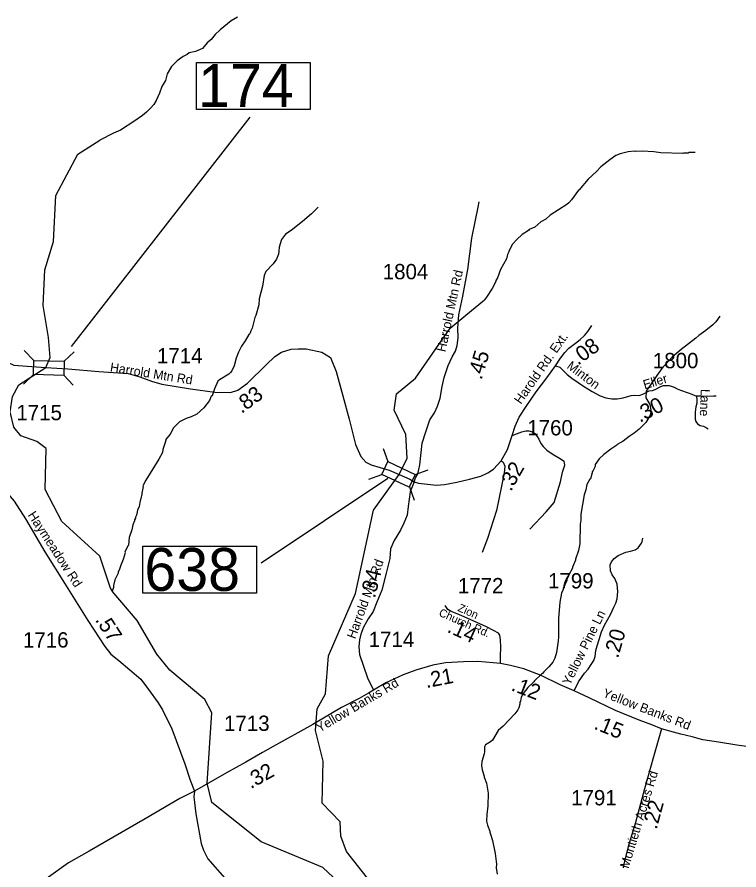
# Model space of a CAD drawing. Extents: x 1248224 to 1454986, y 825081 to 985870.
# Drawn here: x 1365579 to 1371473, y 921416 to 928377 of the extents above; entities that cross this region are included whole.
import ezdxf

# ---------------------------------------------------------------- set-up
doc = ezdxf.new("R2010")
doc.units = 0
for name, color, linetype in [('Exist Hydrographic Creek Single Shore', 7, 'Continuous'), ('Exist Hydrographic Misc Water Feature', 7, 'Continuous'), ('Exist Road Non-System Type 51', 7, 'Continuous'), ('Exist Road Secondary Mileage Hundredths English Label', 7, 'Continuous'), ('Exist Road Secondary Structure Standard Bridge CELL', 7, 'Continuous'), ('Exist Road Secondary Structure Standard Bridge Number Label', 7, 'Continuous'), ('Exist Road Secondary Type 41 Attributed', 7, 'Continuous'), ('Exist Road Secondary Type 51 Attributed', 7, 'Continuous'), ('Exist Road Secondary Type 51 Label', 7, 'Continuous'), ('Exist Road Secondary Type 51 Number Label', 7, 'Continuous')]:
    doc.layers.add(name, color=color, linetype=linetype)

msp = doc.modelspace()

# ---------------------------------------------------------------- linework, layer by layer
at = {"layer": 'Exist Hydrographic Creek Single Shore'}
for points in [[(1365813.7, 925516.9), (1365849.7, 925599.2), (1365835.9, 925762.7), (1365791.8, 926022.9), (1365806.9, 926314.8), (1365877.9, 926546.5), (1365894.9, 926920.4), (1366076.9, 927258.1), (1366254.9, 927372.8)], [(1368698.9, 924643), (1368762.8, 924777), (1368752, 924971.4), (1368658, 925167.6), (1368678, 925301.7), (1368831, 925430), (1369114.3, 925837.7), (1369242.6, 925944.5), (1369396.2, 926070.5)], [(1368288, 921238.7), (1368076, 921436.7), (1367572, 921647.1), (1367170, 921967.1), (1367132, 922125.4), (1367169, 922699.1), (1367113, 922808.6), (1366826.9, 923047.5), (1366720.9, 923177.7), (1366560.9, 923453.3), (1366356.4, 923692.8), (1366341, 923717.1), (1366255, 923978.2), (1365944.9, 924260.2), (1365808.9, 924522.3), (1365815.9, 924857), (1365741.9, 924914.3), (1365609.9, 924959.7), (1365552.9, 925029.7), (1365521.9, 925155.1), (1365541.9, 925279.5), (1365593.9, 925376.9), (1365813.7, 925516.9)], [(1368578, 921141), (1368530, 921233.9), (1368270, 921567.4), (1368223, 921693.1), (1368217, 921808.2), (1368070, 921962), (1368078, 922303.4), (1368017, 922554.1), (1368029, 922731.2), (1368098, 922854.4), (1368122, 923162.6), (1368342, 923673.6), (1368490, 924353.5), (1368698.9, 924643)]]:
    msp.add_lwpolyline(points, dxfattribs=at)
at = {"layer": 'Exist Hydrographic Misc Water Feature'}
for points in [[(1367378.7, 928377.1), (1367328.1, 928346.3), (1367238.5, 928272.4), (1367197.3, 928233.5), (1367164.9, 928193.6), (1367130.2, 928166.8), (1367093.1, 928119.6), (1367036.6, 928096.9), (1366984.4, 928086.1), (1366968.1, 928072.4), (1366935.7, 928055.2), (1366887, 928020.2), (1366839.9, 927973.3), (1366804.7, 927914.1), (1366791.4, 927858.5), (1366762.4, 927811.1), (1366741.2, 927755.6), (1366713.9, 927696.2), (1366695.3, 927664.6), (1366668.5, 927633.2), (1366635.9, 927601.9), (1366603.3, 927574.7), (1366540.3, 927530.2), (1366422.7, 927454.8), (1366366.3, 927430.5), (1366254.9, 927372.8)], [(1371114.7, 927271.4), (1371066.7, 927270.5), (1371058.6, 927266.7), (1371018.6, 927267.6), (1371010.5, 927263.8), (1370834.6, 927267.7), (1370778.8, 927276.9), (1370682.5, 927283.5), (1370626.8, 927280.4), (1370620.2, 927282.4), (1370568.1, 927277), (1370502.5, 927261.1), (1370468.1, 927246), (1370419.4, 927213.1), (1370346.1, 927154.7), (1370309.3, 927115.6), (1370242, 927053.1), (1370168, 926966.8), (1370162.5, 926963.9), (1370106.2, 926884.2), (1370083.8, 926860.7), (1370067.5, 926847), (1369931.5, 926760.1), (1369896.6, 926728.5), (1369854.4, 926705.9), (1369805.4, 926662.9), (1369761, 926643.9), (1369754.9, 926636), (1369704.1, 926601.2), (1369659.2, 926562.2), (1369624.3, 926523.1), (1369593.2, 926467.8), (1369593, 926459.8), (1369582.6, 926440), (1369575.8, 926404.1), (1369524.8, 926315.8), (1369500.4, 926249.8), (1369487.9, 926226.1), (1369487.8, 926218.1), (1369458.6, 926162.8), (1369413, 926091.8), (1369396.2, 926070.5)], [(1368037, 926826.6), (1367981.8, 926771.9), (1367908.5, 926709.5), (1367816.8, 926635.6), (1367772.2, 926604.7), (1367739.2, 926561.4), (1367717.9, 926497.8), (1367717.2, 926465.8), (1367712.6, 926442), (1367697.8, 926402.4), (1367668.9, 926363), (1367611.6, 926300.3), (1367596.9, 926268.6), (1367581.8, 926179.9), (1367555.4, 926077.6), (1367553.6, 926029.6), (1367529.7, 925942.1), (1367521.4, 925926.4), (1367499.5, 925838.9), (1367487, 925815.2), (1367482.7, 925799.2), (1367476.4, 925789.4), (1367470.4, 925787.5), (1367442.6, 925735.6), (1367411.3, 925690.5), (1367387.6, 925642.3), (1367368.2, 925593.9), (1367352.8, 925530.2), (1367332, 925490.7), (1367321.6, 925474.9), (1367307.3, 925461.3), (1367232.3, 925417), (1367218.1, 925405.3), (1367190.4, 925342.3), (1367171.5, 925286.4), (1367165.4, 925282.5), (1367150.6, 925246.8), (1367103.3, 925187.9), (1367048.3, 925137.1), (1366999.8, 925114.2), (1366959.5, 925101.1), (1366906.8, 925072.3), (1366857.4, 925025.9), (1366828.7, 924974.1), (1366791.7, 924926.9), (1366792.9, 924922.2), (1366769.9, 924847.5), (1366765.4, 924823.6), (1366736.2, 924768.2), (1366629.9, 924597.9), (1366607.5, 924551.2), (1366609, 924545.5), (1366598.2, 924491.4), (1366599.3, 924484), (1366580.6, 924415.7), (1366575.8, 924383.8), (1366563.1, 924352.2), (1366554.3, 924312.4), (1366545.9, 924296.6), (1366545.8, 924288.6), (1366537.4, 924272.8), (1366537.3, 924264.8), (1366524.6, 924233), (1366515.7, 924193.3), (1366494.3, 924129.8), (1366488.9, 924065.9), (1366483.8, 924060.6), (1366459.7, 924010.6), (1366460.9, 924003.2), (1366446.4, 923950.9), (1366425.4, 923903.3), (1366416.7, 923871.5), (1366404.2, 923847.8), (1366404, 923839.8), (1366378.8, 923784.4), (1366365.8, 923736.7), (1366365.5, 923720.7), (1366356.4, 923692.8)], [(1371317.7, 925937.1), (1371282.6, 925889.9), (1371258.1, 925866.5), (1371203, 925819.7), (1371144.2, 925777), (1371121.6, 925755.5), (1370999.7, 925664.3), (1370928.4, 925601.9), (1370842.3, 925507.8), (1370801.1, 925452.8), (1370716.2, 925322.7), (1370711.1, 925270.8), (1370745.9, 925214.1), (1370753, 925169.9), (1370752.5, 925153.9), (1370743.9, 925122.1), (1370712.7, 925066.9), (1370657.5, 925014.1), (1370616.8, 924981), (1370576.2, 924953.9), (1370527, 924915.4), (1370478.8, 924888.2), (1370476.6, 924882.1), (1370428, 924851.3), (1370370.4, 924807.3), (1370330.2, 924771.5), (1370299.3, 924724.1), (1370298.9, 924708.2), (1370281.3, 924677.6)], [(1370281.3, 924677.6), (1370273.9, 924664.8), (1370275.1, 924657.4), (1370260.7, 924609.1), (1370255.2, 924606.3), (1370231.7, 924561.7), (1370222.8, 924518), (1370209.9, 924478.3), (1370182.4, 924318.8), (1370181.4, 924270.9), (1370176.7, 924239), (1370173.2, 924079.1), (1370163.9, 924023.4), (1370138.4, 923951.9), (1370138.3, 923943.9), (1370113.1, 923888.5), (1370112.9, 923880.5), (1370083.7, 923825.2), (1370079.4, 923809.3), (1370066.8, 923785.6), (1370066.6, 923777.6), (1370037.2, 923714.3), (1370037.1, 923706.3), (1370024.4, 923674.6), (1370010.9, 923602.9), (1369999.9, 923467.2), (1369998.7, 923319.2), (1369996, 923287.2), (1369981.9, 923191.6), (1369968.8, 923143.9), (1369952.1, 923112.2), (1369921.3, 923072.9), (1369880.5, 923033.9), (1369870.2, 923020.1), (1369860.1, 923014.3), (1369802.8, 922959.7), (1369798.6, 922951.8), (1369749.6, 922904.8), (1369710.7, 922857.7), (1369694, 922826.1), (1369689.2, 922794.2), (1369685, 922786.3), (1369684.7, 922770.3), (1369676, 922738.5), (1369667.7, 922722.7), (1369643, 922691.2), (1369546.8, 922589.4), (1369506, 922554.4), (1369460.3, 922475.4), (1369444, 922461.8), (1369403.5, 922436.7), (1369395.1, 922420.9), (1369396.2, 922380.9), (1369393.9, 922364.9), (1369374.5, 922301.3), (1369371.8, 922269.5), (1369377.1, 922233.4), (1369391.9, 922181), (1369391.7, 922173), (1369410.7, 922124.6), (1369424.9, 922044.3), (1369422.7, 921940.3), (1369413.1, 921868.6), (1369411.9, 921814.6), (1369419.2, 921780.5), (1369438.2, 921732), (1369438, 921724), (1369445.6, 921707.9), (1369460.5, 921655.5), (1369482.1, 921551.1), (1369492.3, 921462.9), (1369491.6, 921432.9), (1369498.5, 921382.8)]]:
    msp.add_lwpolyline(points, dxfattribs=at)
at = {"layer": 'Exist Road Non-System Type 51'}
for points in [[(1371122.7, 925285.1), (1371162.2, 925285.5), (1371201.6, 925283.8), (1371264, 925287.1), (1371287, 925287.1)], [(1369620, 924963.2), (1369655.5, 924974.6), (1369699.8, 924991), (1369732.7, 924999.3), (1369757.3, 924999.3), (1369786.9, 924992.7), (1369805, 924977.9), (1369824.7, 924954.9), (1369839.5, 924931.9), (1369854.2, 924897.3), (1369873.9, 924871), (1369905.2, 924843.1), (1369947.9, 924813.5), (1370008.6, 924775.7), (1370044.8, 924752.7)], [(1369530.1, 924756.6), (1369548.6, 924745.4), (1369560.5, 924712.7), (1369554.6, 924653.3), (1369492.3, 924350.4), (1369421, 924121.7), (1369376.5, 924005.9)], [(1369765.3, 924198.9), (1369898.8, 924338.5), (1369964.1, 924415.7), (1370014.6, 924585), (1370032.4, 924662.2), (1370050.2, 924718.7), (1370044.8, 924752.7)], [(1370437.6, 923823.8), (1370423.1, 923858.2), (1370422.1, 923906.2), (1370432.6, 923932), (1370453.1, 923957.6), (1370485.6, 923983), (1370548.2, 924009.8), (1370588.4, 924016.9), (1370626.7, 924030.2), (1370651, 924045.7), (1370677.8, 924083.2), (1370682.1, 924097.1), (1370688.6, 924125)]]:
    msp.add_lwpolyline(points, dxfattribs=at)
at = {"layer": 'Exist Road Secondary Structure Standard Bridge CELL'}
for p, q in [((1365637.9, 925656.6), (1365715.8, 925574.5)), ((1365963.6, 925567.5), (1366045.7, 925645.5)), ((1365630.7, 925380.8), (1365712.8, 925458.7)), ((1365960.6, 925454.4), (1366038.6, 925372.3)), ((1368567.1, 924856), (1368605.8, 924749.6)), ((1368830.2, 924644.3), (1368936.6, 924683)), ((1368450.5, 924606), (1368556.9, 924644.7)), ((1368782.4, 924541.8), (1368821, 924435.4))]:
    msp.add_line(p, q, dxfattribs=at)
for points in [[(1365715.8, 925574.5), (1365963.6, 925568.1), (1365960.6, 925452.3), (1365712.8, 925458.7)], [(1368605.8, 924749.6), (1368830.4, 924644.8), (1368781.5, 924539.9), (1368556.9, 924644.7)]]:
    msp.add_lwpolyline(points, close=True, dxfattribs=at)
at = {"layer": 'Exist Road Secondary Structure Standard Bridge Number Label'}
for p, q in [((1366023.7, 925688.2), (1367481.9, 927561.2)), ((1368605.7, 924611.6), (1367573.4, 923920.4))]:
    msp.add_line(p, q, dxfattribs=at)
for points in [[(1367044.2, 928007.5), (1367973.2, 928007.5), (1367973.2, 927623.4), (1367044.2, 927623.4)], [(1366606.3, 924058.6), (1367535.2, 924058.6), (1367535.2, 923674.5), (1366606.3, 923674.5)]]:
    msp.add_lwpolyline(points, close=True, dxfattribs=at)
at = {"layer": 'Exist Road Secondary Type 41 Attributed'}
msp.add_lwpolyline([(1368819.9, 924584.8), (1368831.7, 924616.9), (1368851.3, 924648.3), (1368860.2, 924684), (1368867.9, 924722), (1368877.4, 924822.1), (1368885.7, 924900.6), (1368914.6, 924984.7), (1368949, 925088.7), (1368986.1, 925146.6), (1369012.3, 925200.3), (1369033, 925267.8), (1369049.5, 925362.9), (1369066, 925434.6), (1369097.6, 925533.1), (1369132, 925604.8), (1369159.5, 925651.6), (1369173.3, 925697.1), (1369181.6, 925759.1), (1369178.8, 925837.7), (1369187, 925947.1), (1369217.3, 926100.1), (1369239.3, 926215.9), (1369258.6, 926316.5), (1369276.5, 926443.8), (1369293, 926572), (1369321.9, 926720.8), (1369343.8, 926824.8), (1369352.1, 926870.3)], dxfattribs=at)
at = {"layer": 'Exist Road Secondary Type 51 Attributed'}
for points in [[(1369976.3, 925531.7), (1370015.2, 925593), (1370051.3, 925639), (1370084.1, 925675.2), (1370138.3, 925714.6), (1370176.1, 925744.2), (1370212.3, 925778.7), (1370240.2, 925810), (1370271.2, 925859.1)], [(1365311.8, 925670.2), (1365344.5, 925687), (1365381.7, 925689.1), (1365408.6, 925670.5), (1365462.3, 925604.3), (1365507.7, 925558.8), (1365553.2, 925536.1), (1365662.7, 925527.8), (1365813.7, 925516.9)], [(1365813.7, 925516.9), (1365992.9, 925505.6), (1366247.3, 925484.4), (1366486.9, 925467.9), (1366580.9, 925441.3), (1366675.9, 925406.2), (1366760.6, 925381.4), (1366996.1, 925342.1), (1367194.4, 925315.2), (1367322.5, 925313.1), (1367382.4, 925331.8), (1367460.9, 925389.6), (1367613.8, 925538.5), (1367683, 925606.1), (1367738.7, 925641.2), (1367817.2, 925666), (1367873, 925670.1), (1367939.1, 925668.1), (1368067.2, 925641.2), (1368137.4, 925597.8), (1368184.9, 925484.1), (1368238.6, 925285.6), (1368291.7, 925096.5), (1368343.4, 924887.7), (1368386.8, 924790.5), (1368426, 924745), (1368471.5, 924722.3), (1368615.8, 924678.6), (1368698.9, 924643)], [(1368819.9, 924584.8), (1368856.7, 924571.7), (1369004.5, 924556.1), (1369070.2, 924561), (1369170.4, 924580.7), (1369272.3, 924607), (1369365.9, 924630), (1369423.4, 924656.3), (1369469.4, 924685.9), (1369530.1, 924756.6), (1369582.2, 924848.2), (1369620, 924963.2), (1369644.6, 925038.8), (1369679.1, 925112.8), (1369735, 925199.9), (1369818.4, 925319.1), (1369903.8, 925432.5), (1369976.3, 925531.7)], [(1369976.3, 925531.7), (1370010.8, 925518.5), (1370038.7, 925492.2), (1370069.9, 925461), (1370107.7, 925429.8), (1370160.3, 925393.6), (1370204.6, 925365.7), (1370273.6, 925321.3), (1370339.3, 925286.8), (1370386.9, 925268.7), (1370436.2, 925262.1), (1370477.3, 925260.5), (1370528.2, 925270.4), (1370592.2, 925288.4), (1370623.4, 925290.1), (1370657.9, 925288.4), (1370687.5, 925299.9), (1370738.4, 925326.2), (1370768, 925329.5), (1370789.3, 925336.1), (1370823.8, 925357.5), (1370853.4, 925369), (1370879.7, 925370.6), (1370902.7, 925370.6), (1370943.7, 925355.8), (1370969.2, 925343.5), (1370994.6, 925331.2), (1371058.7, 925309.8), (1371086.6, 925298.3), (1371111.8, 925288.7), (1371122.7, 925285.1), (1371127.7, 925262.5), (1371127.7, 925226.3), (1371119.5, 925195.1), (1371114.5, 925152.4), (1371114.5, 925096.5), (1371121.1, 925075.1), (1371134.2, 925057), (1371157.2, 925043.9), (1371183.5, 925038.9), (1371208.1, 925025.8), (1371220.6, 925015.1)], [(1368698.9, 924643), (1368786.7, 924604.4), (1368819.9, 924584.8)], [(1365426.4, 924567.8), (1365494.5, 924500.9), (1365554.9, 924425.5), (1365647.5, 924283.2), (1365806.9, 924011.5), (1365966.4, 923757.1), (1366157.8, 923451.6), (1366295.7, 923240.3), (1366344.7, 923176.6), (1366409.4, 923124.9), (1366590.3, 922973.9), (1366652.8, 922889.9), (1366732.5, 922779.9), (1366766.4, 922722.7), (1366841.8, 922567.5), (1366949.6, 922282.9), (1366992.6, 922149.9), (1367028.5, 922059.7)], [(1368819.9, 924584.8), (1368789, 924501.7), (1368772.5, 924383.5), (1368764.3, 924311.2), (1368738, 924247.1), (1368710.1, 924189.6), (1368659.2, 924104.1), (1368628, 924038.4), (1368621.5, 923957.2), (1368591.9, 923838.8), (1368557.4, 923699.1), (1368516.4, 923600.5), (1368486.8, 923524.9), (1368446, 923464.8), (1368433.3, 923442.6)], [(1370126.9, 922878.8), (1370163.6, 922952.3), (1370210.8, 923023.1), (1370241.6, 923055.8), (1370267, 923092.1), (1370288.8, 923126.6), (1370299.7, 923159.3), (1370305.1, 923208.3), (1370314.2, 923244.6), (1370332.3, 923297.3), (1370350.5, 923360.8), (1370375.9, 923413.5), (1370423.1, 923500.6), (1370452.1, 923560.5), (1370468.4, 923593.2), (1370477.5, 923627.7), (1370484.7, 923689.4), (1370477.5, 923749.4), (1370459.3, 923794.7), (1370437.6, 923823.8)], [(1369525.6, 923100.5), (1369525.2, 923161.4), (1369528.9, 923234.1), (1369527, 923294), (1369521.6, 923332.1), (1369508.9, 923348.4), (1369469, 923370.2), (1369412.7, 923399.3), (1369332.9, 923435.6), (1369229.5, 923481), (1369171.4, 923506.4), (1369122.5, 923526.4), (1369095.2, 923542.7), (1369074.3, 923575.8)], [(1368433.3, 923442.6), (1368408.2, 923399.1), (1368385.3, 923339.9), (1368375.4, 923293.9), (1368368.8, 923238), (1368373.8, 923175.5), (1368408.2, 923078.6), (1368439.3, 922985.5), (1368488.6, 922884.4)], [(1369525.6, 923100.5), (1369465.7, 923107.8), (1369340.5, 923116.8), (1369224.4, 923115), (1369077.4, 923107.8), (1368974, 923087.8), (1368834.3, 923047.8), (1368732.7, 923009.7), (1368591.2, 922942.5), (1368488.6, 922884.4)], [(1370126.9, 922878.8), (1370012, 922926), (1369858.4, 923002.3), (1369715.7, 923058), (1369608, 923085.8), (1369525.6, 923100.5)], [(1368488.6, 922884.4), (1368447.7, 922859.2), (1368372.8, 922816.6), (1368229.2, 922741.5), (1367994.3, 922604.1), (1367670.1, 922423.3), (1367583.4, 922376.2), (1367445.7, 922294.9), (1367287.9, 922210), (1367028.5, 922059.7)], [(1370840.3, 922568.5), (1370762.2, 922599.4), (1370657, 922639.3), (1370464.7, 922717.4), (1370250.6, 922820.9), (1370126.9, 922878.8)], [(1370840.3, 922568.5), (1370776.3, 922340.7), (1370702, 922077.4), (1370627.6, 921803.3), (1370568.2, 921608.5), (1370533.7, 921463.3), (1370528.2, 921434.2)], [(1373134.4, 922095.5), (1373088, 922109.5), (1372892.1, 922176.7), (1372748.8, 922222.1), (1372627.2, 922245.7), (1372523.8, 922265.7), (1372338.7, 922296.5), (1372155.5, 922323.8), (1371957.1, 922357.8), (1371851.9, 922376), (1371654.2, 922408.7), (1371456.4, 922434.1), (1371305.8, 922459.5), (1371178.8, 922479.5), (1371089.9, 922503.1), (1370997.4, 922524.9), (1370908.5, 922548.5), (1370840.3, 922568.5)], [(1367028.5, 922059.7), (1366994.1, 922042.5), (1366907.9, 921999.4), (1366625.7, 921833.4), (1366167.8, 921569.4), (1365999.8, 921474.5), (1365836, 921358.1), (1365622.8, 921209.3), (1365199.4, 920899.7), (1365009.1, 920774.6)], [(1367028.5, 922059.7), (1367022.9, 922013), (1367039.3, 921875), (1367082.8, 921631.7), (1367101, 921577.2), (1367137.2, 921508.2), (1367315, 921306.7), (1367499.5, 921064.4), (1367644.6, 920881), (1367679.1, 920832), (1367737.1, 920717.6), (1367860.2, 920482.5), (1367883.8, 920424.4), (1367903.8, 920344.5), (1367911, 920266.4), (1367952.4, 919872.4), (1367957.9, 919828.8)]]:
    msp.add_lwpolyline(points, dxfattribs=at)

# ---------------------------------------------------------------- texts
at = {"layer": 'Exist Road Secondary Mileage Hundredths English Label'}
for s, rotation, p in [('.08', 36.04686, (1370158.2, 925530.6)), ('.45', 73.15393, (1369370.7, 925410.8)), ('.83', 36.40511, (1367411.9, 925137.1)), ('.30', 27.31652, (1370664.1, 925064.8)), ('.32', 60.3617, (1369610.7, 924499.8)), ('.34', 76.13175, (1368500.7, 923629.3)), ('.57', 303.12713, (1366213.2, 923457.5)), ('.14', 335.5395, (1369083.2, 923361.2)), ('.20', 74.06642, (1370485.5, 923138.5)), ('.21', 10.93094, (1368920.8, 922900.1)), ('.12', 338.68814, (1369605.7, 922884.4)), ('.15', 337.90423, (1370281.7, 922569.8)), ('.32', 29.14186, (1367487, 922074.8)), ('.22', 74.8201, (1370800.4, 921741.7))]:
    msp.add_text(s, height=125, rotation=rotation, dxfattribs=at).set_placement(p)
at = {"layer": 'Exist Road Secondary Structure Standard Bridge Number Label'}
for s, p in [('174', (1367056.7, 927643.1)), ('638', (1366618.8, 923694.3))]:
    msp.add_text(s, height=350, dxfattribs=at).set_placement(p)
at = {"layer": 'Exist Road Secondary Type 51 Label'}
for s, height, rotation, p in [('Harrold Mtn Rd', 75, 77.71284, (1369075.8, 925639.2)), ('Harold Rd. Ext.', 75, 55.09545, (1369692.7, 925212.2)), ('Harrold Mtn Rd', 75, 350.90717, (1366334.7, 925484.8)), ('Minton', 75, 323.19968, (1370061.5, 925516)), ('Eller', 75, 17.00652, (1370703.1, 925337.9)), ('Lane', 75, 267.66495, (1371162, 925342.8)), ('Haymeadow Rd', 75, 303.04066, (1365663.9, 924313.1)), ('Harrold Mtn Rd', 75, 69.88016, (1368339.6, 923296.7)), ('Zion ', 65.62, 336.07695, (1369171.3, 923532.3)), ('Church Rd.', 65.62, 336.07695, (1369016.7, 923493.2)), ('Yellow Pine Ln', 75, 63.74626, (1370092.5, 922917.1)), ('Yellow Banks Rd', 75, 30.55188, (1368049.6, 922536.4)), ('Yellow Banks Rd', 75, 338.79929, (1370354.1, 922831)), ('Montieth Acres Rd', 75, 72.96228, (1370571.2, 921422.9))]:
    msp.add_text(s, height=height, rotation=rotation, dxfattribs=at).set_placement(p)
at = {"layer": 'Exist Road Secondary Type 51 Number Label'}
for s, p in [('1804', (1368564.8, 926237)), ('1714', (1366721.1, 925549.8)), ('1800', (1370769.8, 925511.1)), ('1715', (1365573.8, 925086.7)), ('1760', (1369744.6, 924962.8)), ('1799', (1369914.2, 923713.7)), ('1772', (1369178.1, 923674)), ('1716', (1365627.7, 923231.3)), ('1714', (1368449.9, 923235.1)), ('1713', (1367269.2, 922550.9)), ('1791', (1370102.9, 921943.5))]:
    msp.add_text(s, height=125, dxfattribs=at).set_placement(p)

doc.saveas('drawing.dxf')
